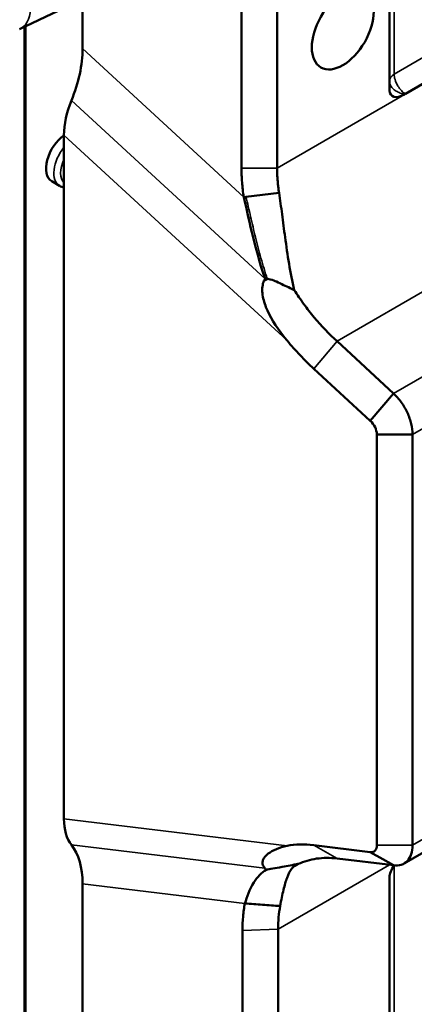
# Model space of a CAD drawing. Header units: millimetres. Extents: x 0 to 14369, y -869 to 2970.
# Tile 480 of 656: x 3701 to 3725, y 1155 to 1216. Entities that reach past the tile are written whole.
import ezdxf

# ---------------------------------------------------------------- set-up
doc = ezdxf.new("R2010")
doc.units = ezdxf.units.MM
doc.header["$LTSCALE"] = 10
doc.layers.add('Sichtbar (ISO)', color=7, linetype='Continuous', lineweight=50)
doc.layers.add('Sichtbar schmal (ISO)', color=7, linetype='Continuous', lineweight=35)

msp = doc.modelspace()

# ---------------------------------------------------------------- linework, layer by layer
at = {"layer": 'Sichtbar (ISO)'}
for p, q in [((3723.891, 1211.961), (3723.891, 1250.065)), ((3716.823, 1207.093), (3716.823, 1245.984)), ((3714.584, 1207.093), (3714.584, 1244.692)), ((3707.249, 1218.958), (3700.647, 1215.814)), ((3704.6, 1214.586), (3704.6, 1217.696)), ((3701.011, 1117.355), (3701.011, 1215.987)), ((3701.011, 1117.355), (3701.011, 1215.987)), ((3724.885, 1211.748), (3726.741, 1212.82)), ((3703.433, 1209.161), (3703.433, 1166.267)), ((3703.159, 1205.978), (3702.664, 1206.264)), ((3703.159, 1205.978), (3702.664, 1206.264)), ((3714.731, 1205.274), (3714.87, 1205.29)), ((3714.87, 1205.29), (3716.95, 1205.534)), ((3715.99, 1200.015), (3716.243, 1200.139)), ((3720.593, 1196.225), (3724.147, 1192.958)), ((3722.673, 1191.242), (3719.13, 1194.499)), ((3722.673, 1191.242), (3724.147, 1192.958)), ((3723.092, 1164.62), (3723.092, 1190.38)), ((3723.092, 1190.38), (3725.33, 1190.38)), ((3725.33, 1190.38), (3725.33, 1164.608)), ((3744.163, 1174.636), (3724.812, 1163.464)), ((3719.13, 1164.609), (3722.683, 1164.181)), ((3722.683, 1164.181), (3723.473, 1163.733)), ((3724.147, 1163.35), (3720.593, 1163.778)), ((3723.473, 1163.733), (3724.147, 1163.35)), ((3723.891, 1162.595), (3723.891, 1117.405)), ((3704.6, 1126.529), (3704.6, 1162.189)), ((3714.648, 1120.728), (3714.648, 1159.268)), ((3716.883, 1120.795), (3716.883, 1159.336))]:
    msp.add_line(p, q, dxfattribs=at)
msp.add_ellipse((3720.953, 1215.792), major_axis=(1.375, 2.382), ratio=0.57735, dxfattribs=at)
for centre, major_axis, ratio, start_param, end_param in [((3700.351, 1212.227), (2.781, 5.485), 0.585536, 4.843794, 5.426046), ((3724.891, 1212.568), (-0.888, -0.915), 0.502411, 5.805498, 7.308322), ((3706.265, 1210.734), (-1.854, -3.657), 0.585536, 4.843794, 5.42605), ((3703.539, 1207.779), (-0.875, -1.516), 0.57735, 4.01281, 6.283185), ((3723.475, 1194.915), (-7.376, 5.273), 0.427036, 0.012676, 0.052696), ((3706.265, 1167.964), (-1.901, -3.715), 0.565091, 5.448254, 6.030507), ((3700.351, 1159.643), (2.852, 5.573), 0.565091, 5.448254, 6.030507), ((3724.891, 1163.142), (-0.888, -0.862), 0.533749, 5.007652, 5.804764)]:
    msp.add_ellipse(centre, major_axis=major_axis, ratio=ratio, start_param=start_param, end_param=end_param, dxfattribs=at)
for points, knots in [([(3724.885, 1211.748), (3724.874, 1211.741), (3724.864, 1211.735), (3724.844, 1211.724), (3724.833, 1211.718), (3724.823, 1211.712)], [0.37043778, 0.37043778, 0.37043778, 0.37043778, 0.374796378, 0.374796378, 0.379121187, 0.379121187, 0.379121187, 0.379121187]), ([(3714.731, 1205.274), (3714.682, 1205.586), (3714.646, 1205.895), (3714.597, 1206.502), (3714.585, 1206.801), (3714.584, 1207.093)], [-0.2147619, -0.2147619, -0.2147619, -0.2147619, -0.1073798, -0.1073798, -0.000001, -0.000001, -0.000001, -0.000001]), ([(3716.823, 1207.093), (3716.823, 1206.968), (3716.826, 1206.841), (3716.831, 1206.713), (3716.833, 1206.671), (3716.835, 1206.629), (3716.838, 1206.586), (3716.842, 1206.5), (3716.848, 1206.414), (3716.856, 1206.327), (3716.863, 1206.241), (3716.871, 1206.154), (3716.88, 1206.066), (3716.885, 1206.022), (3716.89, 1205.978), (3716.895, 1205.934), (3716.911, 1205.802), (3716.929, 1205.668), (3716.95, 1205.534)], [0, 0, 0, 0, 0.250369, 0.250369, 0.250369, 0.333333, 0.333333, 0.333333, 0.500519, 0.500519, 0.500519, 0.666667, 0.666667, 0.666667, 0.750398, 0.750398, 0.750398, 1, 1, 1, 1]), ([(3716.07, 1200.148), (3715.684, 1201.29), (3715.468, 1202.134), (3715.098, 1203.621), (3714.926, 1204.46), (3714.731, 1205.274)], [0.0000291, 0.0000291, 0.0000291, 0.0000291, 0.3650147, 0.3650147, 0.9029386, 0.9029386, 0.9029386, 0.9029386]), ([(3716.95, 1205.534), (3717.015, 1205.106), (3717.078, 1204.659), (3717.201, 1203.723), (3717.261, 1203.239), (3717.402, 1202.199), (3717.484, 1201.639), (3717.673, 1200.531), (3717.781, 1199.981), (3717.904, 1199.444)], [0.000001, 0.000001, 0.000001, 0.000001, 0.1469477, 0.1469477, 0.2944545, 0.2944545, 0.4640394, 0.4640394, 0.633616, 0.633616, 0.633616, 0.633616]), ([(3715.989, 1200.015), (3715.947, 1199.903), (3715.92, 1199.787), (3715.887, 1199.527), (3715.888, 1199.385), (3715.929, 1198.948), (3716.015, 1198.651), (3716.357, 1197.794), (3716.746, 1197.173), (3717.313, 1196.447), (3717.384, 1196.358), (3717.457, 1196.27)], [0.0000378, 0.0000378, 0.0000378, 0.0000378, 0.0367107, 0.0367107, 0.07971, 0.07971, 0.1697648, 0.1697648, 0.3558351, 0.3558351, 0.3821673, 0.3821673, 0.3821673, 0.3821673]), ([(3716.07, 1200.148), (3716.093, 1200.147), (3716.115, 1200.146), (3716.16, 1200.143), (3716.184, 1200.142), (3716.207, 1200.142)], [0.00003311, 0.00003311, 0.00003311, 0.00003311, 0.00672859, 0.00672859, 0.01371, 0.01371, 0.01371, 0.01371]), ([(3716.207, 1200.142), (3716.213, 1200.14), (3716.22, 1200.14), (3716.232, 1200.139), (3716.237, 1200.139), (3716.244, 1200.139)], [0.000080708, 0.000080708, 0.000080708, 0.000080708, 0.00200114, 0.00200114, 0.003725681, 0.003725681, 0.003725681, 0.003725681]), ([(3716.244, 1200.139), (3716.682, 1200.051), (3716.744, 1199.987), (3717.416, 1199.663), (3717.691, 1199.551), (3717.904, 1199.444)], [0, 0, 0, 0, 0.1342113, 0.1342113, 0.2441245, 0.2441245, 0.2441245, 0.2441245]), ([(3717.904, 1199.444), (3718.094, 1199.143), (3718.295, 1198.848), (3718.714, 1198.274), (3718.932, 1197.994), (3719.61, 1197.183), (3720.09, 1196.68), (3720.593, 1196.225)], [0.0000011, 0.0000011, 0.0000011, 0.0000011, 0.1068834, 0.1068834, 0.2137898, 0.2137898, 0.4277843, 0.4277843, 0.4277843, 0.4277843]), ([(3719.13, 1194.499), (3718.835, 1194.77), (3718.546, 1195.056), (3717.986, 1195.649), (3717.718, 1195.953), (3717.457, 1196.27)], [-0.2507063, -0.2507063, -0.2507063, -0.2507063, -0.1246593, -0.1246593, -0.0000015, -0.0000015, -0.0000015, -0.0000015]), ([(3724.147, 1192.958), (3724.319, 1192.792), (3724.483, 1192.603), (3724.78, 1192.19), (3724.91, 1191.969), (3725.121, 1191.509), (3725.2, 1191.273), (3725.305, 1190.812), (3725.33, 1190.588), (3725.33, 1190.38)], [-0.3060364, -0.3060364, -0.3060364, -0.3060364, -0.2297413, -0.2297413, -0.1530263, -0.1530263, -0.076307, -0.076307, -0.000001, -0.000001, -0.000001, -0.000001]), ([(3723.092, 1190.38), (3723.086, 1190.539), (3723.051, 1190.695), (3722.981, 1190.84), (3722.911, 1190.986), (3722.807, 1191.121), (3722.673, 1191.242)], [0.0000011, 0.0000011, 0.0000011, 0.0000011, 0.5, 0.5, 0.5, 0.9999948, 0.9999948, 0.9999948, 0.9999948]), ([(3716.054, 1163.171), (3715.985, 1163.248), (3715.933, 1163.335), (3715.9, 1163.52), (3715.911, 1163.601), (3715.994, 1163.83), (3716.122, 1163.968), (3716.543, 1164.29), (3716.956, 1164.472), (3717.457, 1164.576)], [-0.5204493, -0.5204493, -0.5204493, -0.5204493, -0.4414998, -0.4414998, -0.3761918, -0.3761918, -0.243207, -0.243207, -0.0002996, -0.0002996, -0.0002996, -0.0002996]), ([(3717.457, 1164.576), (3717.717, 1164.627), (3717.982, 1164.657), (3718.551, 1164.665), (3718.836, 1164.644), (3719.13, 1164.609)], [-0.2557692, -0.2557692, -0.2557692, -0.2557692, -0.1263991, -0.1263991, -0.000001, -0.000001, -0.000001, -0.000001]), ([(3722.683, 1164.181), (3722.814, 1164.172), (3722.92, 1164.2), (3722.99, 1164.273), (3723.06, 1164.346), (3723.093, 1164.464), (3723.092, 1164.62)], [0, 0, 0, 0, 0.5, 0.5, 0.5, 0.9999959, 0.9999959, 0.9999959, 0.9999959]), ([(3725.33, 1164.608), (3725.33, 1164.401), (3725.305, 1164.211), (3725.2, 1163.878), (3725.121, 1163.737), (3724.91, 1163.512), (3724.78, 1163.431), (3724.483, 1163.337), (3724.319, 1163.325), (3724.147, 1163.35)], [-0.3060456, -0.3060456, -0.3060456, -0.3060456, -0.2297393, -0.2297393, -0.1530166, -0.1530166, -0.0763006, -0.0763006, -0.000001, -0.000001, -0.000001, -0.000001]), ([(3720.594, 1163.779), (3720.146, 1163.829), (3719.714, 1163.825), (3718.895, 1163.71), (3718.51, 1163.597), (3718.155, 1163.433)], [0.0001228, 0.0001228, 0.0001228, 0.0001228, 0.1914563, 0.1914563, 0.3824917, 0.3824917, 0.3824917, 0.3824917]), ([(3716.136, 1163.068), (3716.359, 1163.108), (3716.695, 1163.168), (3717.317, 1163.283), (3717.487, 1163.315), (3717.824, 1163.376), (3717.989, 1163.406), (3718.155, 1163.433)], [0.000001, 0.000001, 0.000001, 0.000001, 0.0754436, 0.0754436, 0.1045369, 0.1045369, 0.1338696, 0.1338696, 0.1338696, 0.1338696]), ([(3718.153, 1163.433), (3717.999, 1163.379), (3717.868, 1163.283), (3717.638, 1162.997), (3717.539, 1162.807), (3717.37, 1162.352), (3717.298, 1162.1), (3717.157, 1161.508), (3717.088, 1161.174), (3717.017, 1160.796)], [0.0007839, 0.0007839, 0.0007839, 0.0007839, 0.1813908, 0.1813908, 0.3612436, 0.3612436, 0.516515, 0.516515, 0.6715387, 0.6715387, 0.6715387, 0.6715387]), ([(3714.8, 1160.96), (3714.931, 1161.361), (3715.092, 1161.833), (3715.587, 1162.633), (3715.845, 1162.887), (3716.136, 1163.068)], [0.000001, 0.000001, 0.000001, 0.000001, 0.1807502, 0.1807502, 0.3359741, 0.3359741, 0.3359741, 0.3359741]), ([(3716.136, 1163.068), (3716.127, 1163.08), (3716.119, 1163.092), (3716.11, 1163.103), (3716.101, 1163.114), (3716.091, 1163.126), (3716.082, 1163.137), (3716.073, 1163.149), (3716.064, 1163.16), (3716.054, 1163.171)], [0, 0, 0, 0, 0.3333333, 0.3333333, 0.3333333, 0.6666667, 0.6666667, 0.6666667, 0.9995008, 0.9995008, 0.9995008, 0.9995008]), ([(3714.648, 1159.268), (3714.648, 1159.565), (3714.66, 1159.855), (3714.711, 1160.42), (3714.749, 1160.694), (3714.8, 1160.96)], [-0.2182303, -0.2182303, -0.2182303, -0.2182303, -0.109117, -0.109117, -0.000001, -0.000001, -0.000001, -0.000001]), ([(3717.017, 1160.796), (3717.011, 1160.797), (3717.006, 1160.797), (3716.644, 1160.824), (3716.29, 1160.85), (3715.539, 1160.905), (3715.169, 1160.932), (3714.8, 1160.96)], [-0.001538, -0.001538, -0.001538, -0.001538, 0, 0, 0.1082529, 0.1082529, 0.2129728, 0.2129728, 0.2129728, 0.2129728]), ([(3717.017, 1160.796), (3716.975, 1160.568), (3716.942, 1160.331), (3716.896, 1159.843), (3716.885, 1159.592), (3716.884, 1159.336)], [0.0001686, 0.0001686, 0.0001686, 0.0001686, 0.0943825, 0.0943825, 0.1884344, 0.1884344, 0.1884344, 0.1884344])]:
    msp.add_open_spline(points, degree=3, knots=knots, dxfattribs=at)
msp.add_open_spline([(3703.159, 1205.978), (3703.244, 1205.929), (3703.337, 1205.897), (3703.433, 1205.881)], degree=3, dxfattribs=at)
msp.add_open_spline([(3703.159, 1205.978), (3703.244, 1205.929), (3703.337, 1205.897), (3703.433, 1205.881)], degree=3, dxfattribs=at)
at = {"layer": 'Sichtbar schmal (ISO)'}
for p, q in [((3724.184, 1212.977), (3724.184, 1250.234)), ((3700.923, 1215.945), (3700.923, 1117.248)), ((3700.923, 1117.248), (3700.923, 1215.945)), ((3714.731, 1205.274), (3704.6, 1214.586)), ((3726.028, 1214.042), (3724.184, 1212.977)), ((3724.823, 1211.712), (3716.823, 1207.093)), ((3703.9, 1211.331), (3716.07, 1200.148)), ((3717.457, 1196.271), (3703.433, 1209.161)), ((3714.584, 1207.093), (3716.823, 1207.093)), ((3720.593, 1196.225), (3740.338, 1207.624)), ((3724.147, 1192.958), (3743.538, 1204.154)), ((3744.68, 1201.552), (3725.33, 1190.38)), ((3719.13, 1194.499), (3720.593, 1196.225)), ((3725.33, 1164.608), (3744.68, 1175.78)), ((3703.433, 1166.267), (3717.456, 1164.576)), ((3716.053, 1163.171), (3703.9, 1164.636)), ((3719.13, 1164.609), (3720.594, 1163.778)), ((3723.092, 1164.62), (3725.33, 1164.608)), ((3716.884, 1159.337), (3723.89, 1163.381)), ((3724.184, 1118.427), (3724.184, 1163.332)), ((3704.6, 1162.189), (3714.8, 1160.96)), ((3716.884, 1159.336), (3714.648, 1159.268))]:
    msp.add_line(p, q, dxfattribs=at)
for centre, major_axis, ratio, start_param, end_param in [((3699.572, 1218.071), (1.075, -2.257), 0.625473, 0, 0.83301), ((3724.891, 1212.568), (-1, 0), 0.57735, 5.497787, 6.283185), ((3704.034, 1207.493), (-0.875, -1.516), 0.57735, 4.434171, 6.283185), ((3704.034, 1207.493), (-0.875, -1.516), 0.57735, 4.434171, 6.283185), ((3704.246, 1207.371), (-0.725, -1.256), 0.57735, 4.842878, 6.152696), ((3704.246, 1207.371), (-0.725, -1.256), 0.57735, 4.842878, 6.152696)]:
    msp.add_ellipse(centre, major_axis=major_axis, ratio=ratio, start_param=start_param, end_param=end_param, dxfattribs=at)
for points, knots in [([(3724.184, 1212.977), (3724.183, 1212.875), (3724.201, 1212.761), (3724.235, 1212.644), (3724.276, 1212.507), (3724.339, 1212.367), (3724.416, 1212.239), (3724.544, 1212.027), (3724.713, 1211.846), (3724.885, 1211.748)], [0, 0, 0, 0, 0.2435661, 0.2435661, 0.2435661, 0.528064, 0.528064, 0.528064, 1, 1, 1, 1]), ([(3724.885, 1211.748), (3724.809, 1211.745), (3724.719, 1211.755), (3724.63, 1211.78), (3724.54, 1211.805), (3724.451, 1211.844), (3724.367, 1211.889), (3724.282, 1211.935), (3724.203, 1211.986), (3724.134, 1212.05), (3724.064, 1212.114), (3724.004, 1212.189), (3723.96, 1212.277), (3723.917, 1212.364), (3723.891, 1212.463), (3723.891, 1212.568)], [0.0000002, 0.0000002, 0.0000002, 0.0000002, 0.2, 0.2, 0.2, 0.4, 0.4, 0.4, 0.6, 0.6, 0.6, 0.8, 0.8, 0.8, 1, 1, 1, 1]), ([(3714.87, 1205.29), (3714.967, 1204.883), (3715.063, 1204.468), (3715.161, 1204.044), (3715.26, 1203.62), (3715.362, 1203.187), (3715.469, 1202.751), (3715.577, 1202.314), (3715.691, 1201.874), (3715.813, 1201.438), (3715.874, 1201.22), (3715.936, 1201.004), (3716.002, 1200.788), (3716.067, 1200.572), (3716.135, 1200.357), (3716.207, 1200.142)], [0, 0, 0, 0, 0.250071, 0.250071, 0.250071, 0.500137, 0.500137, 0.500137, 0.750203, 0.750203, 0.750203, 0.875236, 0.875236, 0.875236, 1, 1, 1, 1])]:
    msp.add_open_spline(points, degree=3, knots=knots, dxfattribs=at)

doc.saveas('drawing.dxf')
